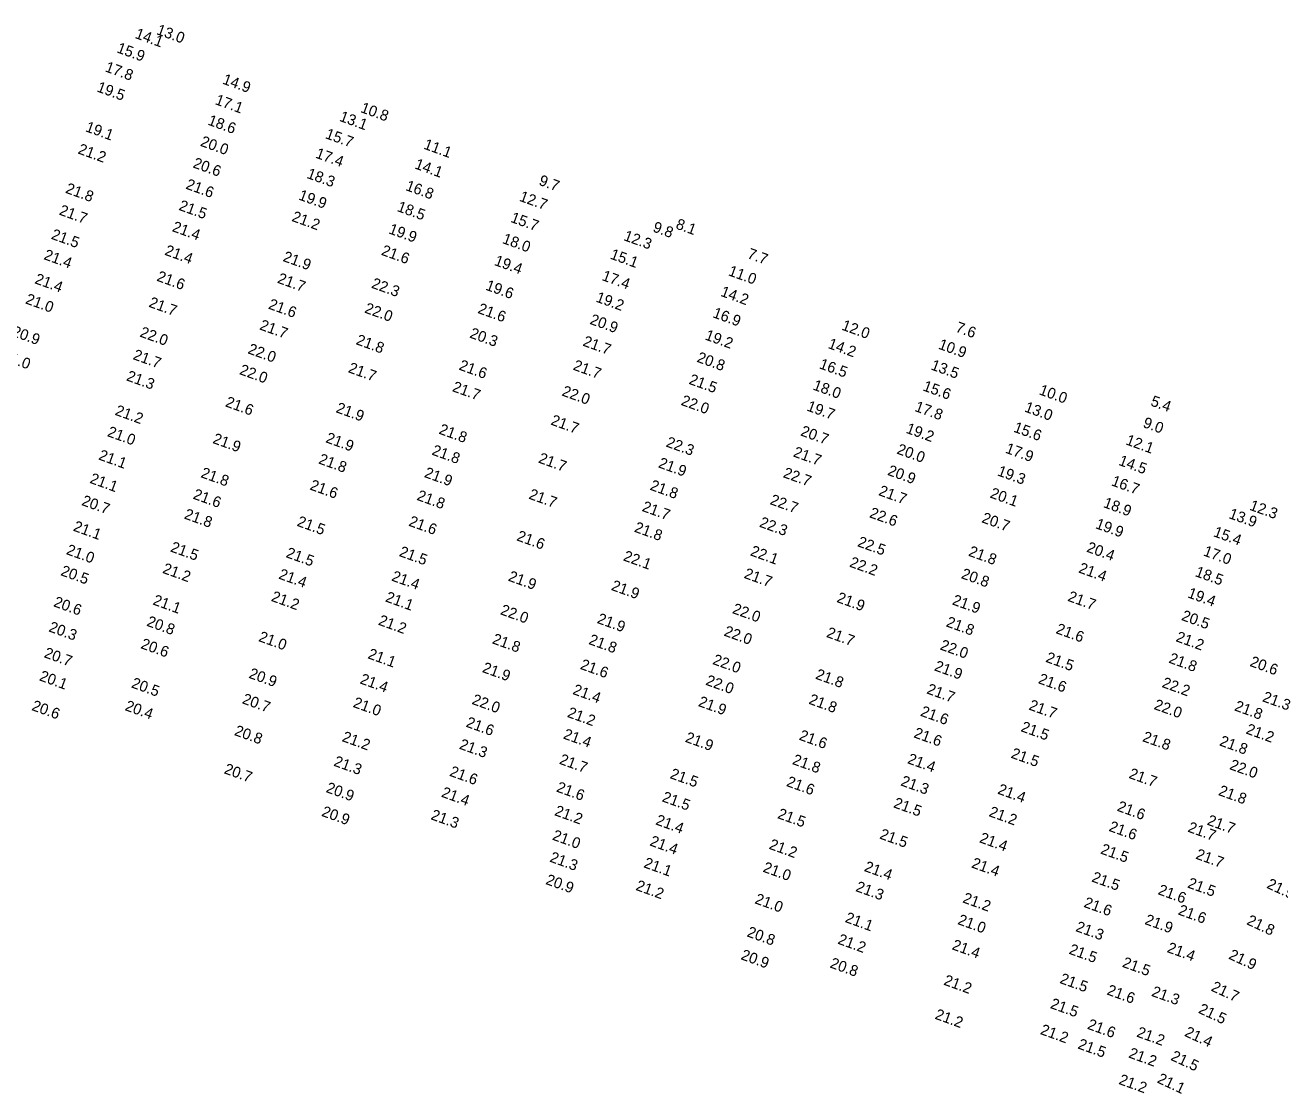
# Model space of a CAD drawing. Extents: x 1023796 to 1112670, y 656573 to 837340.
# Drawn here: x 1051476 to 1052054, y 762840 to 763333 of the extents above; entities that cross this region are included whole.
import ezdxf

# ---------------------------------------------------------------- set-up
doc = ezdxf.new("R2010")
doc.units = 0
doc.layers.add('V-TOPO-SOUN', color=7, linetype='Continuous')

msp = doc.modelspace()

# ---------------------------------------------------------------- texts
at = {"layer": 'V-TOPO-SOUN'}
for s, rotation, p in [('13.0 ', 340, (1051535.82, 763329.14)), ('14.1 ', 340, (1051525.93, 763327.37)), ('15.9 ', 340, (1051517.49, 763320.76)), ('17.8 ', 340, (1051512.1, 763311.97)), ('14.9 ', 340, (1051566.27, 763306.31)), ('19.5 ', 340, (1051508.3, 763302.71)), ('17.1 ', 340, (1051562.83, 763296.84)), ('13.1 ', 340, (1051620.19, 763289.13)), ('10.8 ', 340, (1051629.93, 763293.18)), ('19.1 ', 340, (1051503.05, 763284.33)), ('18.6 ', 340, (1051559.51, 763287.4)), ('20.0 ', 340, (1051556.06, 763277.64)), ('15.7 ', 340, (1051613.69, 763281.13)), ('11.1 ', 340, (1051659.04, 763276.31)), ('21.2 ', 340, (1051499.6, 763274.11)), ('17.4 ', 340, (1051609.17, 763272.15)), ('20.6 ', 340, (1051552.63, 763267.67)), ('14.1 ', 340, (1051654.91, 763267.2)), ('18.3 ', 340, (1051605.16, 763262.8)), ('9.7', 340, (1051712.16, 763259.63)), ('21.8 ', 340, (1051493.83, 763255.96)), ('21.6 ', 340, (1051549.32, 763257.86)), ('16.8 ', 340, (1051650.72, 763257.19)), ('21.5 ', 340, (1051546.1, 763248.07)), ('19.9 ', 340, (1051601.35, 763252.85)), ('18.5 ', 340, (1051646.81, 763247.53)), ('12.7 ', 340, (1051703.17, 763252.26)), ('21.7 ', 340, (1051490.92, 763245.9)), ('21.2 ', 340, (1051598.24, 763242.95)), ('15.7 ', 340, (1051699.15, 763242.52)), ('21.4 ', 340, (1051543.04, 763238.26)), ('19.9 ', 340, (1051642.93, 763237.24)), ('9.8', 340, (1051764.72, 763238.12)), ('8.1', 340, (1051775.33, 763239.49)), ('21.5 ', 340, (1051487.26, 763234.74)), ('18.0 ', 340, (1051695.35, 763232.74)), ('12.3 ', 340, (1051751.31, 763234.09)), ('21.4 ', 340, (1051483.85, 763225.32)), ('21.4 ', 340, (1051539.61, 763227.36)), ('21.9 ', 340, (1051594.13, 763224.47)), ('21.6 ', 340, (1051639.52, 763227.35)), ('15.1 ', 340, (1051745.08, 763225.56)), ('7.7', 340, (1051808.35, 763225.83)), ('19.4 ', 340, (1051691.63, 763222.63)), ('21.4 ', 340, (1051479.63, 763214.2)), ('21.6 ', 340, (1051535.96, 763215.39)), ('21.7 ', 340, (1051591.58, 763214.45)), ('17.4 ', 340, (1051741.27, 763215.67)), ('11.0 ', 340, (1051799.58, 763217.89)), ('22.3 ', 340, (1051634.96, 763212.16)), ('19.6 ', 340, (1051687.61, 763211.23)), ('14.2 ', 340, (1051796, 763208.39)), ('21.0 ', 340, (1051475.38, 763204.91)), ('21.7 ', 340, (1051532.27, 763203.36)), ('21.6 ', 340, (1051587.42, 763202.53)), ('19.2 ', 340, (1051738.48, 763205.74)), ('22.0 ', 340, (1051631.78, 763200.69)), ('21.6 ', 340, (1051684.03, 763200.5)), ('20.9 ', 340, (1051735.7, 763195.47)), ('16.9 ', 340, (1051792.37, 763198.54)), ('20.9 ', 340, (1051469.08, 763189.99)), ('22.0 ', 340, (1051528.14, 763189.63)), ('21.7 ', 340, (1051583.39, 763192.91)), ('20.3 ', 340, (1051680.28, 763189.16)), ('12.0 ', 340, (1051851.85, 763192.81)), ('7.6', 340, (1051904.37, 763191.88)), ('21.8 ', 340, (1051627.85, 763186.09)), ('21.7 ', 340, (1051732.49, 763185.43)), ('19.2 ', 340, (1051788.8, 763188.26)), ('14.2 ', 340, (1051845.54, 763184.33)), ('10.9 ', 340, (1051896.48, 763184.02)), ('21.0 ', 340, (1051464.72, 763178.77)), ('21.7 ', 340, (1051525, 763179.19)), ('22.0 ', 340, (1051577.98, 763181.89)), ('20.8 ', 340, (1051785.07, 763177.99)), ('22.0 ', 340, (1051574.08, 763172.28)), ('21.7 ', 340, (1051624.27, 763173.16)), ('21.6 ', 340, (1051675.33, 763174.37)), ('21.7 ', 340, (1051727.98, 763174.34)), ('16.5 ', 340, (1051841.53, 763174.97)), ('13.5 ', 340, (1051893, 763174.44)), ('21.3 ', 340, (1051521.95, 763169.41)), ('21.5 ', 340, (1051781.41, 763167.8)), ('21.7 ', 340, (1051672.27, 763164.42)), ('22.0 ', 340, (1051722.79, 763162.44)), ('18.0 ', 340, (1051838.58, 763165.18)), ('15.6 ', 340, (1051889.3, 763164.77)), ('10.0 ', 340, (1051942.92, 763162.96)), ('21.6 ', 340, (1051567.58, 763157.43)), ('21.9 ', 340, (1051618.61, 763154.7)), ('22.0 ', 340, (1051777.76, 763158.09)), ('19.7 ', 340, (1051835.77, 763155.49)), ('17.8 ', 340, (1051885.56, 763155.28)), ('13.0 ', 340, (1051936.19, 763155.04)), ('5.4', 340, (1051994.34, 763157.83)), ('21.2 ', 340, (1051516.71, 763153.51)), ('21.7 ', 340, (1051717.67, 763149.03)), ('21.0 ', 340, (1051513.15, 763143.68)), ('21.8 ', 340, (1051666.09, 763144.82)), ('20.7 ', 340, (1051832.88, 763144.01)), ('19.2 ', 340, (1051881.51, 763145.22)), ('15.6 ', 340, (1051931.13, 763145.71)), ('9.0', 340, (1051990.83, 763147.87)), ('21.9 ', 340, (1051561.74, 763140.5)), ('21.9 ', 340, (1051613.87, 763140.85)), ('22.3 ', 340, (1051770.85, 763138.89)), ('12.1 ', 340, (1051982.9, 763139.88)), ('21.1 ', 340, (1051509.12, 763132.9)), ('21.8 ', 340, (1051662.84, 763135.15)), ('21.7 ', 340, (1051711.97, 763131.5)), ('21.7 ', 340, (1051829.52, 763134.31)), ('20.0 ', 340, (1051877.31, 763135.63)), ('17.9 ', 340, (1051927.37, 763136.02)), ('21.8 ', 340, (1051610.58, 763131.07)), ('21.9 ', 340, (1051767.3, 763129.28)), ('20.9 ', 340, (1051873.02, 763125.8)), ('14.5 ', 340, (1051979.61, 763130.4)), ('21.1 ', 340, (1051505.04, 763122.12)), ('21.8 ', 340, (1051556.25, 763124.73)), ('21.9 ', 340, (1051659.34, 763124.81)), ('22.7 ', 340, (1051824.87, 763124.73)), ('19.3 ', 340, (1051923.68, 763125.55)), ('16.7 ', 340, (1051976.25, 763120.98)), ('21.6 ', 340, (1051552.67, 763114.84)), ('21.6 ', 340, (1051606.54, 763119.07)), ('21.8 ', 340, (1051655.91, 763114.27)), ('21.7 ', 340, (1051707.54, 763114.84)), ('21.8 ', 340, (1051763.44, 763118.97)), ('21.7 ', 340, (1051868.9, 763116.45)), ('20.1 ', 340, (1051920.31, 763115.37)), ('20.7 ', 340, (1051501.29, 763111.89)), ('21.7 ', 340, (1051759.77, 763109.16)), ('22.7 ', 340, (1051818.82, 763112.3)), ('18.9 ', 340, (1051972.55, 763110.92)), ('12.3 ', 340, (1052039.98, 763109.69)), ('21.8 ', 340, (1051548.59, 763105.68)), ('21.6 ', 340, (1051652.14, 763102.37)), ('22.6 ', 340, (1051864.66, 763106.26)), ('20.7 ', 340, (1051916.44, 763103.94)), ('13.9 ', 340, (1052030.42, 763105.85)), ('21.1 ', 340, (1051497.42, 763100.06)), ('21.5 ', 340, (1051600.63, 763102.3)), ('21.8 ', 340, (1051756.19, 763099.6)), ('22.3 ', 340, (1051813.91, 763101.89)), ('19.9 ', 340, (1051968.91, 763101.19)), ('15.4 ', 340, (1052023.3, 763097.48)), ('21.6 ', 340, (1051701.95, 763095.6)), ('22.5 ', 340, (1051859.16, 763092.88)), ('21.0 ', 340, (1051494.21, 763089.23)), ('21.5 ', 340, (1051542.25, 763090.47)), ('21.5 ', 340, (1051595.54, 763087.83)), ('21.5 ', 340, (1051647.76, 763088.36)), ('22.1 ', 340, (1051751.11, 763086.35)), ('22.1 ', 340, (1051809.73, 763088.67)), ('21.8 ', 340, (1051910.36, 763088.5)), ('20.4 ', 340, (1051964.83, 763090.37)), ('17.0 ', 340, (1052018.66, 763088.62)), ('20.5 ', 340, (1051491.63, 763079.52)), ('21.2 ', 340, (1051538.62, 763080.58)), ('22.2 ', 340, (1051855.48, 763083.47)), ('21.4 ', 340, (1051961.14, 763080.8)), ('21.4 ', 340, (1051592.16, 763077.96)), ('21.4 ', 340, (1051644.25, 763077.03)), ('21.9 ', 340, (1051698.06, 763077)), ('21.7 ', 340, (1051806.82, 763078.27)), ('20.8 ', 340, (1051906.99, 763078.16)), ('18.5 ', 340, (1052014.9, 763079.07)), ('21.2 ', 340, (1051588.74, 763067.66)), ('21.9 ', 340, (1051745.58, 763072.71)), ('21.7 ', 340, (1051956.13, 763067.69)), ('19.4 ', 340, (1052011.42, 763069.28)), ('20.6 ', 340, (1051488.35, 763065.17)), ('21.1 ', 340, (1051534.13, 763066.01)), ('21.1 ', 340, (1051641.41, 763067.42)), ('22.0 ', 340, (1051801.44, 763062.02)), ('21.9 ', 340, (1051849.57, 763067.15)), ('21.9 ', 340, (1051902.85, 763066.04)), ('20.8 ', 340, (1051531.31, 763056.18)), ('21.2 ', 340, (1051638.15, 763056.67)), ('22.0 ', 340, (1051694.42, 763061.49)), ('21.9 ', 340, (1051739.07, 763057.46)), ('20.5 ', 340, (1052008.59, 763058.85)), ('20.3 ', 340, (1051486.14, 763053.6)), ('22.0 ', 340, (1051797.56, 763051.66)), ('21.7 ', 340, (1051844.82, 763051.03)), ('21.8 ', 340, (1051900.04, 763055.92)), ('21.6 ', 340, (1051950.68, 763052.76)), ('20.6 ', 340, (1051528.55, 763045.84)), ('21.0 ', 340, (1051582.92, 763049.11)), ('21.8 ', 340, (1051690.69, 763048.08)), ('21.8 ', 340, (1051735.18, 763047.76)), ('22.0 ', 340, (1051897.25, 763045.26)), ('21.2 ', 340, (1052006.02, 763049.04)), ('20.7 ', 340, (1051483.95, 763041.67)), ('21.1 ', 340, (1051633.29, 763041.19)), ('21.5 ', 340, (1051945.99, 763039.54)), ('21.8 ', 340, (1052002.76, 763039.17)), ('21.9 ', 340, (1051686.08, 763034.84)), ('21.6 ', 340, (1051731.29, 763036.29)), ('22.0 ', 340, (1051792.36, 763038.52)), ('21.9 ', 340, (1051894.6, 763035.6)), ('20.6 ', 340, (1052040.15, 763037.62)), ('20.1 ', 340, (1051481.79, 763031)), ('20.5 ', 340, (1051524.22, 763027.74)), ('20.9 ', 340, (1051578.39, 763032.17)), ('21.4 ', 340, (1051629.67, 763029.6)), ('22.0 ', 340, (1051789.16, 763028.96)), ('21.8 ', 340, (1051839.79, 763031.76)), ('21.6 ', 340, (1051942.56, 763029.68)), ('22.2 ', 340, (1051999.6, 763027.9)), ('21.4 ', 340, (1051727.82, 763024.68)), ('21.7 ', 340, (1051891.11, 763024.97)), ('21.3 ', 340, (1052045.95, 763021.34)), ('20.6 ', 340, (1051478.26, 763017.28)), ('20.4 ', 340, (1051521.3, 763017.24)), ('20.7 ', 340, (1051575.35, 763020.41)), ('21.0 ', 340, (1051626.47, 763018.73)), ('22.0 ', 340, (1051681.31, 763020.11)), ('21.9 ', 340, (1051785.72, 763019.16)), ('21.8 ', 340, (1051836.7, 763020.21)), ('21.7 ', 340, (1051938.18, 763017.55)), ('22.0 ', 340, (1051995.89, 763017.76)), ('21.8 ', 340, (1052033.03, 763017.14)), ('21.2 ', 340, (1051725.3, 763014.13)), ('21.6 ', 340, (1051888.18, 763014.67)), ('20.8 ', 340, (1051571.73, 763005.76)), ('21.6 ', 340, (1051678.56, 763009.63)), ('21.4 ', 340, (1051723.44, 763004.17)), ('21.6 ', 340, (1051885.09, 763004.72)), ('21.5 ', 340, (1051934.54, 763007.53)), ('21.2 ', 340, (1052038.35, 763006.49)), ('21.2 ', 340, (1051621.42, 763002.95)), ('21.3 ', 340, (1051675.47, 762999.47)), ('21.9 ', 340, (1051779.69, 763002.66)), ('21.6 ', 340, (1051832.22, 763003.63)), ('21.8 ', 340, (1051990.62, 763002.93)), ('21.8 ', 340, (1052026.14, 763000.99)), ('21.7 ', 340, (1051721.64, 762992.51)), ('21.8 ', 340, (1051829.12, 762992.38)), ('21.4 ', 340, (1051882.19, 762992.77)), ('21.5 ', 340, (1051929.96, 762995.31)), ('20.7 ', 340, (1051566.99, 762988.12)), ('21.3 ', 340, (1051617.56, 762991.62)), ('21.6 ', 340, (1051671, 762986.97)), ('22.0 ', 340, (1052030.79, 762990.01)), ('21.5 ', 340, (1051772.69, 762985.88)), ('21.6 ', 340, (1051826.38, 762982.25)), ('21.3 ', 340, (1051879.12, 762982.53)), ('21.7 ', 340, (1051984.34, 762985.96)), ('20.9 ', 340, (1051614.01, 762979.45)), ('21.4 ', 340, (1051667.23, 762977.31)), ('21.6 ', 340, (1051720.27, 762979.7)), ('21.5 ', 340, (1051769.01, 762975.18)), ('21.4 ', 340, (1051923.79, 762978.73)), ('21.8 ', 340, (1052025.65, 762978.08)), ('21.5 ', 340, (1051875.77, 762972.41)), ('21.6 ', 340, (1051978.92, 762970.84)), ('20.9 ', 340, (1051611.97, 762968.46)), ('21.3 ', 340, (1051662.37, 762966.9)), ('21.2 ', 340, (1051719.41, 762968.79)), ('21.4 ', 340, (1051766.06, 762964.53)), ('21.5 ', 340, (1051822.27, 762967.43)), ('21.2 ', 340, (1051919.79, 762968.33)), ('21.7 ', 340, (1052020.4, 762964.42)), ('21.5 ', 340, (1051869.37, 762958.02)), ('21.6 ', 340, (1051975.12, 762961.55)), ('21.7 ', 340, (1052011.52, 762961.19)), ('21.0 ', 340, (1051718.4, 762957.5)), ('21.4 ', 340, (1051763.37, 762954.84)), ('21.2 ', 340, (1051818.37, 762953.28)), ('21.4 ', 340, (1051915.4, 762956.29)), ('21.3 ', 340, (1051717.19, 762947.37)), ('21.5 ', 340, (1051971.26, 762951.11)), ('21.7 ', 340, (1052015.14, 762948.74)), ('21.1 ', 340, (1051760.55, 762944.75)), ('21.0 ', 340, (1051815.54, 762942.71)), ('21.4 ', 340, (1051862.27, 762943.03)), ('21.4 ', 340, (1051911.74, 762944.68)), ('20.9 ', 340, (1051715.34, 762937.01)), ('21.5 ', 340, (1051967.19, 762938.2)), ('21.5 ', 340, (1052011.38, 762935.43)), ('21.9 ', 335, (1052047.89, 762935.29)), ('21.2 ', 340, (1051756.88, 762934.29)), ('21.3 ', 340, (1051858.33, 762933.76)), ('21.6 ', 340, (1051997.76, 762932.32)), ('21.0 ', 340, (1051811.8, 762928.13)), ('21.2 ', 340, (1051907.68, 762928.55)), ('21.6 ', 340, (1051963.52, 762926.47)), ('21.6 ', 340, (1052007.05, 762922.99)), ('21.1 ', 340, (1051853.43, 762919.5)), ('21.0 ', 340, (1051905.4, 762918.52)), ('21.9 ', 340, (1051991.69, 762918.55)), ('21.8 ', 335, (1052038.65, 762918.49)), ('20.8 ', 340, (1051808.17, 762912.89)), ('21.3 ', 340, (1051959.8, 762915.3)), ('21.2 ', 340, (1051850.06, 762909.5)), ('21.4 ', 340, (1051902.74, 762906.91)), ('21.4 ', 340, (1052001.95, 762905.62)), ('20.9 ', 340, (1051805.38, 762902.31)), ('21.5 ', 340, (1051956.7, 762904.87)), ('21.9 ', 335, (1052030.34, 762902.62)), ('20.8 ', 340, (1051846.47, 762898.53)), ('21.5 ', 340, (1051981.29, 762898.82)), ('21.2 ', 340, (1051898.89, 762890.6)), ('21.5 ', 340, (1051952.46, 762891.36)), ('21.6 ', 340, (1051974.17, 762886.08)), ('21.3 ', 340, (1051994.77, 762885.4)), ('21.7 ', 335, (1052022.26, 762887.86)), ('21.5 ', 340, (1051948.07, 762879.82)), ('21.5 ', 335, (1052016.4, 762877.62)), ('21.2 ', 340, (1051894.89, 762874.86)), ('21.2 ', 340, (1051943.47, 762867.81)), ('21.6 ', 340, (1051965.19, 762870.24)), ('21.2 ', 340, (1051987.91, 762866.63)), ('21.4 ', 335, (1052010, 762866.98)), ('21.5 ', 340, (1051960.78, 762861.17)), ('21.2 ', 340, (1051984.23, 762857)), ('21.5 ', 335, (1052003.64, 762855.89)), ('21.2 ', 340, (1051979.68, 762844.76)), ('21.1 ', 335, (1051997.39, 762845.46))]:
    msp.add_text(s, height=5, rotation=rotation, dxfattribs=at).set_placement(p)

doc.saveas('drawing.dxf')
